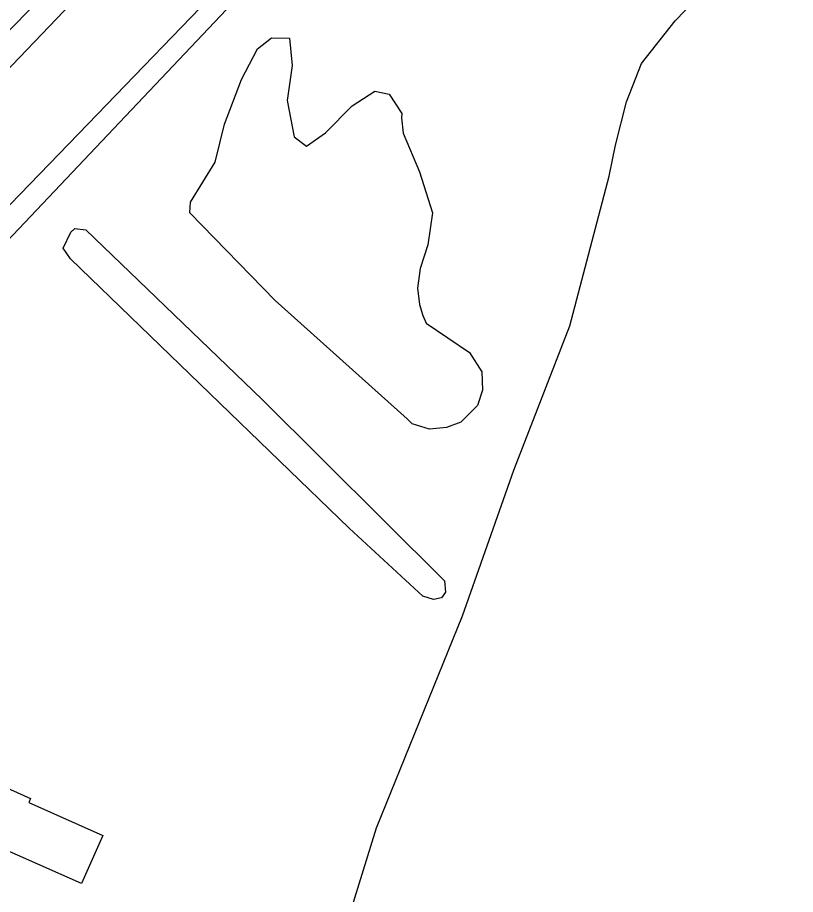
# Model space of a CAD drawing. Extents: x 3625074 to 3663148, y 511451 to 537151.
# Drawn here: x 3651452 to 3652094, y 526251 to 526974 of the extents above; entities that cross this region are included whole.
import ezdxf

# ---------------------------------------------------------------- set-up
doc = ezdxf.new("R2010")
doc.units = 0
for name, color, linetype in [('V-BLDG-OTLN', 7, 'Continuous'), ('V-FLOD-BASE', 7, 'Continuous'), ('V-LEVE-TOET', 7, 'Continuous'), ('V-ROAD-CNTR', 7, 'Continuous'), ('V-SITE-VEGE', 7, 'Continuous'), ('V-SURV-IDEN', 7, 'Continuous'), ('V-SURV-LINE', 7, 'Continuous')]:
    doc.layers.add(name, color=color, linetype=linetype)

msp = doc.modelspace()

# ---------------------------------------------------------------- linework, layer by layer
at = {"layer": 'V-BLDG-OTLN'}
msp.add_lwpolyline([(3651505.2800000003, 526260.164), (3651416.233, 526299.61), (3651435.294, 526342.639), (3651463.112, 526330.316), (3651461.629, 526326.9670000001), (3651522.858, 526299.846)], close=True, dxfattribs=at)
at = {"layer": 'V-FLOD-BASE'}
msp.add_lwpolyline([(3651594.907, 527117.481), (3651487.151, 527005.41), (3651385.128, 526901.304), (3651272.406, 526782.068), (3651168.538, 526672.037), (3651117.772, 526617.474)], dxfattribs=at)
at = {"layer": 'V-LEVE-TOET'}
msp.add_lwpolyline([(3651739.438, 527125.616), (3651633.796, 527013.742), (3651502.745, 526877.8420000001), (3651373.989, 526744.733), (3651323.684, 526698.104)], dxfattribs=at)
at = {"layer": 'V-ROAD-CNTR'}
msp.add_lwpolyline([(3651218.7060000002, 526551.786), (3651893.25, 527264.072), (3652378.666, 527768.71), (3653161.7600000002, 528599.718)], dxfattribs=at)
at = {"layer": 'V-SITE-VEGE'}
msp.add_lwpolyline([(3651710.437, 526183.781), (3651748.134, 526305.998), (3651819.005, 526480.756), (3651861.466, 526600.705), (3651907.487, 526719.544), (3651939.86, 526842.836), (3651945.248, 526868.477), (3651954.372, 526904.012), (3651966.711, 526935.68), (3651994.31, 526970.791), (3652034.731, 527012.832), (3652048.607, 527026.462), (3652065.2830000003, 527037.3960000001), (3652092.116, 527051.277), (3652112.699, 527063.465)], dxfattribs=at)
for points in [[(3651768.811, 526890.851), (3651770.232, 526878.332), (3651783.798, 526846.442), (3651794.268, 526812.532), (3651790.471, 526786.184), (3651784.185, 526766.8470000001), (3651782.147, 526750.727), (3651783.593, 526737.032), (3651786.514, 526728.0700000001), (3651789.049, 526721.689), (3651824.8540000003, 526697.547), (3651835.1890000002, 526681.83), (3651835.49, 526666.507), (3651831.607, 526654.049), (3651817.727, 526640.2170000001), (3651806.021, 526635.861), (3651791.9, 526634.403), (3651777.662, 526638.841), (3651773.458, 526642.886), (3651664.828, 526740.395), (3651594.426, 526812.712), (3651594.841, 526821.563), (3651615.4220000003, 526854.393), (3651623.059, 526885.7930000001), (3651637.077, 526922.622), (3651650.148, 526947.644), (3651661.7600000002, 526956.715), (3651676.505, 526956.414), (3651678.713, 526934.052), (3651674.566, 526905.081), (3651680.46, 526875.129), (3651690.628, 526867.666), (3651706.335, 526878.584), (3651728.301, 526900.829), (3651746.93, 526912.986), (3651758.776, 526910.27), (3651769.108, 526894.554)], [(3651490.051, 526783.542), (3651496.279, 526796.635), (3651499.759, 526799.652), (3651508.6210000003, 526798.6460000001), (3651654.0470000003, 526658.819), (3651804.372, 526509.655), (3651805.146, 526500.236), (3651801.704, 526495.452), (3651795.242, 526494.1460000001), (3651786.346, 526496.921), (3651725.696, 526552.919), (3651496.1180000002, 526774.816)]]:
    msp.add_lwpolyline(points, close=True, dxfattribs=at)
at = {"layer": 'V-SURV-LINE'}
msp.add_lwpolyline([(3651862.824338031, 527367.8520601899), (3650770.70840957, 526227.0987700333)], dxfattribs=at)

# ---------------------------------------------------------------- texts
at = {"layer": 'V-SURV-IDEN'}
msp.add_text('497+11.7', height=100.00000000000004, rotation=315.5930555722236, dxfattribs=at).set_placement((3651921.2029428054, 527234.2817340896))

doc.saveas('drawing.dxf')
